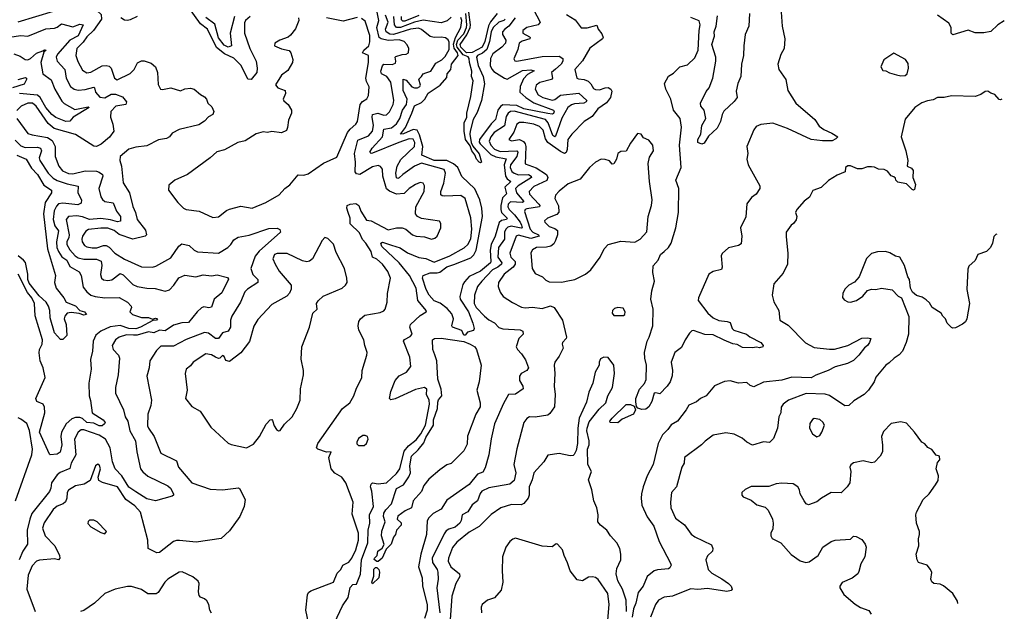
# Model space of a CAD drawing. Extents: x 1552033 to 1694788, y 811965 to 917215.
# Tile 580 of 632: x 1686837 to 1693862, y 878146 to 882372. Entities that reach past the tile are written whole.
import ezdxf

# ---------------------------------------------------------------- set-up
doc = ezdxf.new("R2010")
doc.units = 0

msp = doc.modelspace()

# ---------------------------------------------------------------- linework, layer by layer
at = {"layer": '0CON20XD'}
for points in [[(1686825.5, 882355.5), (1687078.1, 882431.9), (1687115, 882450), (1687165, 882459.4), (1687255, 882461.4), (1687355, 882450), (1687386.9, 882436.9), (1687418.7, 882408.7), (1687420, 882375), (1687363.5, 882295), (1687315, 882248.8), (1687288.8, 882211.2), (1687244.2, 882165), (1687236.8, 882115), (1687251.9, 882071.9)], [(1688481.4, 882395), (1688449.2, 882365), (1688441.4, 882348.6), (1688441.5, 882275), (1688479.5, 882165), (1688524.6, 882075), (1688532.5, 882025), (1688529.5, 881995), (1688487.5, 881945), (1688465, 881947.1), (1688417.9, 882045), (1688365, 882095.7), (1688297.2, 882127.2), (1688241.8, 882171.8), (1688178, 882305), (1688127.7, 882342.3), (1688040.6, 882460.6)], [(1690503.9, 882443.9), (1690549.4, 882355), (1690535.3, 882334.7), (1690455, 882315.9), (1690426.4, 882295), (1690427.1, 882275), (1690475, 882250), (1690480, 882245), (1690477.1, 882235), (1690421.5, 882218.5), (1690401.8, 882205), (1690390.9, 882159.1), (1690363.1, 882093.1), (1690368.6, 882078.6), (1690384.5, 882074.5), (1690565, 882108.5), (1690685, 882110.5), (1690711.4, 882095), (1690713.3, 882075), (1690701.3, 882055), (1690659.2, 882019.2)], [(1687675, 882394.2), (1687625, 882371.4), (1687605, 882365.7), (1687585, 882368.6), (1687559.2, 882385)], [(1688826.2, 882385), (1688828, 882365), (1688805, 882306.7), (1688768.9, 882261.1), (1688752.5, 882247.5), (1688693.3, 882225), (1688658, 882205), (1688654, 882185), (1688705, 882163.1), (1688760.5, 882150.5), (1688772, 882135), (1688787, 882087), (1688783.1, 882065), (1688750.8, 882009.2), (1688706, 881975), (1688663.2, 881906.8), (1688678, 881885), (1688730.8, 881865), (1688734.3, 881845), (1688716.7, 881805), (1688722.3, 881792.3), (1688753.3, 881765), (1688776.4, 881726.4), (1688776.2, 881705), (1688754, 881655), (1688748.3, 881601.7), (1688740, 881580), (1688705, 881563.8), (1688635, 881573.3), (1688605, 881566.7), (1688575, 881570.6), (1688525, 881556.9), (1688445, 881506.5), (1688393.3, 881495), (1688297.9, 881442.1), (1688242.6, 881427.4), (1688195, 881384.2), (1688035, 881265.8), (1687943.3, 881225), (1687901.2, 881188.8), (1687898.8, 881155), (1687965.5, 881065.5), (1688005, 881026), (1688025, 881016.9), (1688116.7, 881005), (1688215, 880958.6)], [(1688369.3, 882395), (1688339.7, 882275), (1688348.9, 882185), (1688324.8, 882175.2), (1688295, 882188.7), (1688255, 882242.6), (1688229, 882339), (1688165, 882386.8)], [(1688215, 880958.6), (1688255, 880964.4), (1688311.6, 881008.4), (1688335, 881019.1), (1688415, 881039.1), (1688495, 881025.8), (1688593.3, 881065), (1688689.1, 881120.9), (1688728.8, 881165), (1688765, 881192.5), (1688825, 881263.3), (1688865, 881262), (1688895, 881271.2), (1689005, 881346.2), (1689099.4, 881390.6), (1689175.9, 881565), (1689195, 881590.4), (1689235, 881624.4), (1689248.2, 881645), (1689266.8, 881765), (1689283.1, 881786.9), (1689312.9, 881807.1), (1689325, 881830), (1689331.3, 881891.3), (1689310.4, 881930.4), (1689306.7, 881955), (1689325.7, 882065.7), (1689325.3, 882115), (1689283.8, 882135), (1689291.8, 882155), (1689327.7, 882185), (1689335.7, 882214.3), (1689335, 882258), (1689301.2, 882361.2), (1689275, 882380)], [(1688898.8, 878051.2), (1688877.8, 878155), (1688891.4, 878265), (1688898.7, 878281.3), (1688915, 878293.1), (1689076.2, 878355), (1689101.1, 878418.9), (1689127.5, 878445), (1689142.5, 878475), (1689185, 878496.2), (1689206, 878525), (1689235, 878585.8), (1689254.5, 878654.5), (1689254.3, 878704.3), (1689210, 878840), (1689215.3, 878925.3), (1689163.8, 879065), (1689135, 879103.8), (1689085, 879133.8), (1689060, 879165), (1689043.3, 879245), (1689060, 879285), (1689025, 879283.3), (1688965, 879303.3), (1688954, 879315), (1688964, 879345), (1689140.8, 879595), (1689191.4, 879635), (1689221.9, 879685), (1689237.4, 879732.6), (1689277.5, 879815), (1689280, 879865), (1689314.2, 879975), (1689315.7, 879995), (1689298.6, 880045), (1689293.3, 880085), (1689257.8, 880155), (1689252.9, 880185), (1689256.2, 880215), (1689268, 880235), (1689299.6, 880260.4), (1689409.7, 880280.3), (1689435, 880293.3), (1689444.4, 880305), (1689459.1, 880355), (1689461.2, 880415), (1689481.9, 880525), (1689464, 880574), (1689426.4, 880625), (1689385, 880661.5), (1689355, 880674.5), (1689345, 880716.7), (1689307.4, 880775), (1689282, 880802), (1689260.4, 880850.4), (1689195, 880912.7), (1689195.4, 880955), (1689180.5, 880995), (1689170.6, 881025), (1689174, 881045), (1689195, 881054.4), (1689235, 881058.9), (1689256.4, 881045), (1689272.1, 881005), (1689310.7, 880940.7), (1689345, 880934.7), (1689465, 880871.1), (1689525, 880885.4), (1689565, 880885.5), (1689592, 880875), (1689640, 880835), (1689665.6, 880824.4), (1689725, 880820.8), (1689775, 880803.8), (1689799.5, 880810.5), (1689816.7, 880825), (1689841.2, 880885), (1689841.2, 880915), (1689831.7, 880931.7), (1689705, 880950.6), (1689675, 880965.8), (1689661.9, 880985), (1689663.5, 881035), (1689723.8, 881145), (1689725.7, 881185), (1689715, 881203.8), (1689695, 881208.1), (1689660, 881195), (1689615.6, 881165), (1689579.9, 881130.1), (1689525, 881126.2), (1689476.7, 881146.7), (1689454.5, 881164.5), (1689428.8, 881255), (1689425.4, 881305), (1689412.4, 881322.4), (1689395, 881330.5), (1689355, 881319.7), (1689265, 881265.8), (1689239.5, 881269.5), (1689230.8, 881285), (1689233.3, 881355), (1689225, 881416.7), (1689249, 881511), (1689325, 881541.2), (1689354.7, 881575), (1689361, 881615), (1689350.7, 881675), (1689355.2, 881694.8), (1689392.9, 881702.9), (1689435, 881690.6), (1689455, 881692.5), (1689475, 881714.5), (1689500.7, 881765), (1689506.8, 881795), (1689486.2, 881925), (1689457.5, 881965), (1689419.6, 881985), (1689412.8, 882005), (1689425, 882041.9), (1689435, 882052.9), (1689495, 882051.9), (1689518.3, 882061.7), (1689521.9, 882075), (1689515.5, 882104.5), (1689520.4, 882109.6), (1689565, 882122.8), (1689595, 882124.6), (1689610, 882135), (1689614.5, 882165), (1689602.7, 882192.7), (1689580.8, 882215), (1689545, 882226.6), (1689465, 882223.4), (1689416.4, 882235), (1689401, 882245), (1689384.3, 882315), (1689400.4, 882365), (1689387.2, 882425)], [(1689245, 882387.3), (1689145, 882360), (1689025, 882384.6)], [(1689082.9, 878065), (1689139.2, 878185), (1689180, 878245), (1689195, 878316.7), (1689215, 878336.7), (1689240, 878340), (1689268.4, 878411.6), (1689276.1, 878513.9), (1689321.5, 878635), (1689324.2, 878725.8), (1689335.2, 878775), (1689333.8, 878835), (1689361.7, 878895), (1689348.9, 879005), (1689340, 879035), (1689345, 879054.5), (1689355.3, 879064.7), (1689395, 879056.1), (1689455, 879064.2), (1689525, 879131.3), (1689548.5, 879165), (1689579.8, 879290.2), (1689612.2, 879327.8), (1689665, 879371), (1689700.1, 879415), (1689732.2, 879475), (1689760.2, 879625), (1689758, 879655), (1689740.7, 879695), (1689742.6, 879732.6), (1689724.1, 879744.1), (1689660.8, 879730.8), (1689515, 879662.7), (1689485.9, 879655.9), (1689475.8, 879665.8), (1689485, 879716.2), (1689516, 879794), (1689545, 879828.1), (1689597.5, 879855), (1689628.1, 879895), (1689621.3, 879961.3), (1689575.8, 880075), (1689582.6, 880087.4), (1689622.2, 880107.8), (1689636.9, 880125), (1689620.8, 880175), (1689625.8, 880195), (1689695, 880260), (1689737.5, 880285), (1689738.8, 880291.2), (1689677.8, 880365), (1689665.2, 880455), (1689617.1, 880545), (1689545, 880635.2), (1689421.4, 880751.4), (1689414.1, 880775), (1689425, 880782.2), (1689490.7, 880760.7), (1689551.8, 880741.8), (1689605, 880706.8), (1689685, 880674), (1689734.1, 880665.9), (1689795, 880641), (1689905, 880684), (1690007.8, 880742.2), (1690035.2, 880765), (1690055, 880806), (1690062.4, 880875), (1690055, 880957.5), (1690015.5, 881095), (1689985, 881116.9), (1689870.6, 881110.6), (1689852.4, 881112.4), (1689841.1, 881121.1), (1689841.4, 881145), (1689862.8, 881205), (1689875.3, 881275), (1689865, 881302.1), (1689705, 881345.7), (1689652.9, 881325), (1689570.7, 881265), (1689545, 881242.5), (1689535, 881238.5), (1689525, 881242.9), (1689521.4, 881275), (1689530, 881325), (1689555.8, 881374.2), (1689653.3, 881465), (1689657.4, 881495), (1689645, 881518.2), (1689615, 881519.5), (1689543.1, 881495), (1689355, 881418.7), (1689345, 881416.9), (1689335.9, 881425.9), (1689350.8, 881455), (1689425.7, 881535), (1689435, 881588.9), (1689490.5, 881599.5), (1689525, 881627.3), (1689548.1, 881665), (1689568.9, 881725), (1689597.3, 881765), (1689601.8, 881805), (1689572.7, 881865), (1689573.2, 881946.8), (1689595, 881940), (1689635, 881892.3), (1689655, 881884.3), (1689675, 881885.3), (1689692.3, 881895), (1689695.8, 881905), (1689683.9, 881946.1), (1689704.5, 881965), (1689714.8, 881985.2), (1689735, 881991.6), (1689769.5, 882005), (1689805, 882060), (1689848.6, 882085), (1689872.3, 882107.7), (1689900.8, 882159.2), (1689902.1, 882212.1), (1689895, 882228.2), (1689875, 882241.8), (1689845, 882247.5), (1689795, 882244.2), (1689765, 882252.5), (1689705, 882301.3), (1689681.8, 882311.8), (1689625, 882304.9), (1689505, 882265.5), (1689478.1, 882268.1), (1689452, 882285), (1689447.2, 882305), (1689465.8, 882355), (1689445.8, 882405)], [(1689915, 882390), (1689887.3, 882362.7), (1689845, 882348), (1689715, 882369.3), (1689655, 882354.5), (1689555, 882314.7), (1689525.1, 882315.1), (1689511.7, 882335), (1689507, 882395)], [(1690372.2, 882385), (1690326.9, 882325), (1690297.4, 882305), (1690280.8, 882285), (1690281.8, 882265), (1690305.4, 882225), (1690302.7, 882205), (1690277.8, 882175), (1690213, 882127), (1690196.9, 882095), (1690194.5, 882045), (1690205, 882018.9), (1690221, 882001), (1690295, 881952.9), (1690315, 881946.8), (1690425, 882008.1), (1690483.2, 882013.2), (1690506.7, 882006.7), (1690461, 881979), (1690431.4, 881948.6), (1690408.3, 881895), (1690404.7, 881855), (1690448.2, 881815), (1690505, 881777.8), (1690645, 881724.3), (1690651.5, 881715), (1690645, 881701.9), (1690635, 881697.9), (1690605, 881702.5), (1690435, 881735.4), (1690385, 881758.3), (1690285, 881763.8), (1690267.3, 881752.7), (1690248.3, 881725), (1690231.1, 881658.9), (1690201.6, 881628.4), (1690117.6, 881515), (1690115.9, 881495.9), (1690122.2, 881485), (1690199.7, 881409.7), (1690235, 881391.1), (1690307, 881377), (1690293.6, 881335), (1690303.3, 881255), (1690314.3, 881234.3), (1690340.9, 881215), (1690297.4, 881175), (1690311.4, 881128.6), (1690280.8, 881099.2), (1690270.1, 881045), (1690269, 881015), (1690275.1, 880995.1), (1690314.6, 880955), (1690310, 880945), (1690275, 880938.4), (1690257.2, 880922.8), (1690230, 880825), (1690200.1, 880765), (1690193.5, 880725), (1690199.6, 880645), (1690195.5, 880635), (1690125, 880576.2), (1690043.3, 880536.7), (1690009.5, 880500.5), (1689999.3, 880480.7), (1689978.2, 880395), (1689979.7, 880375), (1690040.3, 880285), (1690071, 880205), (1690079.5, 880165), (1690075, 880151.8), (1690031.2, 880138.8), (1690015, 880117.4), (1690005, 880118.4), (1689990.7, 880150.7), (1689925.6, 880175), (1689920, 880185), (1689933.1, 880235), (1689919.9, 880269.9), (1689888.1, 880308.1), (1689836, 880346), (1689795, 880364.5), (1689758.3, 880405), (1689737.5, 880445), (1689710.5, 880525), (1689716.7, 880545), (1689765, 880564.5), (1689815, 880562.7), (1689835, 880568.3), (1689883.7, 880606.3), (1689935, 880624.2), (1690055, 880671.2), (1690077.4, 880692.6), (1690094.9, 880725.1), (1690138.2, 880965), (1690135.2, 881025.2), (1690120.9, 881085), (1690084.3, 881164.3), (1689992.6, 881252.6), (1689963.3, 881315), (1689932.5, 881342.4), (1689885, 881364.9), (1689795, 881365.1), (1689706.5, 881405), (1689713.2, 881465), (1689689.5, 881549.5), (1689672.3, 881582.3), (1689645, 881587.7), (1689575, 881557.1), (1689553.6, 881555), (1689588.7, 881601.3), (1689634.1, 881705), (1689655, 881756.2), (1689705, 881779.5), (1689727.8, 881805), (1689752.5, 881847.4), (1689837.1, 881905), (1689885, 881958.8), (1689887.5, 881985), (1689913.5, 882015), (1689916.7, 882055), (1689966.4, 882115), (1689960.2, 882135), (1689937.3, 882167.3), (1689932.8, 882197.2), (1689946.5, 882243.5), (1689984.5, 882315), (1689991.1, 882365), (1689985, 882386.9)], [(1689685, 882401.9), (1689585, 882361.4), (1689571, 882361), (1689560.8, 882370.8), (1689562, 882395)], [(1690738.3, 882408.3), (1690799.4, 882369.4), (1690843.9, 882313.9), (1690885, 882312.4), (1690955, 882333.3), (1690963.6, 882303.6), (1690990.2, 882270.2), (1690999.4, 882245), (1690995.8, 882235), (1690905, 882167.3), (1690853.4, 882076.6), (1690798.6, 882015), (1690812, 881955), (1690825, 881948.1), (1690865, 881945.3), (1690892, 881932), (1690912.8, 881912.8), (1690931.2, 881881.2), (1690945, 881872.4), (1690975, 881870.5), (1691015, 881885.3), (1691035, 881886.2), (1691055.4, 881875.4), (1691060.9, 881860.9), (1691052.5, 881815), (1691023.4, 881776.6), (1690961.5, 881735), (1690920.5, 881679.5), (1690865, 881644.2), (1690776.2, 881553.8), (1690749.1, 881515), (1690744.2, 881445), (1690736, 881424), (1690725, 881416.8), (1690695, 881430.4), (1690605.1, 881495.1), (1690589.6, 881519.6), (1690571.7, 881581.7), (1690545, 881608), (1690505.7, 881625), (1690435, 881637.8), (1690403.1, 881636.9), (1690384.8, 881625.2), (1690362.3, 881567.7), (1690326, 881515), (1690345.6, 881505.6), (1690403.6, 881516.4), (1690432.2, 881502.2), (1690444.1, 881485), (1690447.1, 881465), (1690442.4, 881342.4), (1690523.1, 881313.1), (1690595, 881267.1), (1690606.2, 881245), (1690597.5, 881222.5), (1690505, 881179.5), (1690472.3, 881145), (1690474.7, 881125), (1690542.1, 881055), (1690548.6, 881045), (1690545.4, 881035), (1690455, 881019.8), (1690444.6, 881015), (1690438.1, 881001.9), (1690480, 880875), (1690499, 880855), (1690538.9, 880835), (1690543.1, 880825), (1690485, 880808.9), (1690395, 880831.8), (1690378.9, 880825), (1690334.2, 880705), (1690342.2, 880675), (1690371.2, 880645), (1690371.5, 880625), (1690356.8, 880603.2), (1690293.5, 880555), (1690253.6, 880495), (1690250, 880465), (1690265.7, 880425), (1690287.5, 880395), (1690352.2, 880352.2), (1690418, 880318), (1690443.6, 880313.6), (1690495, 880319.6), (1690565, 880307.9), (1690625, 880328.9), (1690650.8, 880315), (1690709.2, 880225), (1690738.6, 880105), (1690737.1, 880095), (1690710.6, 880065), (1690707.1, 880055), (1690715.8, 880025), (1690685, 879968.8), (1690655.6, 879925), (1690650, 879905), (1690654.6, 879845), (1690650.5, 879755), (1690658.2, 879695), (1690652.2, 879607.8), (1690620.3, 879559.7), (1690605, 879546.9), (1690515, 879533.1), (1690473.8, 879536.2), (1690455, 879524.2), (1690434.5, 879495), (1690383.4, 879306.6), (1690362.7, 879195), (1690376.9, 879135), (1690365, 879081.4), (1690335, 879054.1), (1690185, 879028.6), (1690134.4, 879005), (1690122.1, 878987.9), (1690103.6, 878935), (1690065, 878907.8), (1690035, 878857.5), (1689993.1, 878835), (1689987.5, 878795), (1689978.4, 878775), (1689945, 878748.1), (1689897.8, 878732.3), (1689879.2, 878720.7), (1689865, 878698.9), (1689780, 878525), (1689783.3, 878495), (1689815.3, 878445), (1689820.4, 878425), (1689821.9, 878375), (1689813.8, 878315), (1689835.2, 878135)], [(1690301.6, 882375), (1690290.3, 882365), (1690255, 882353.2), (1690215.7, 882315), (1690201.9, 882285), (1690189.8, 882215), (1690170.6, 882159.4), (1690138.2, 882131.8), (1690102.5, 882115), (1690096.2, 882105), (1690107.8, 882045), (1690142.8, 881965), (1690154.5, 881914.5), (1690131, 881795), (1690101.3, 881708.7), (1690072.3, 881657.7), (1690050.8, 881575), (1690048.7, 881555), (1690059, 881495), (1690069, 881469), (1690115, 881412.9), (1690132.9, 881355), (1690125, 881348.7), (1690115, 881353.3), (1690096.7, 881375), (1690085.2, 881405.2), (1690062.7, 881435), (1690051.5, 881471.5), (1690018.3, 881515), (1690007.6, 881575), (1690009.4, 881635), (1690026.2, 881675), (1690027.1, 881702.9), (1690056.6, 881823.4), (1690073.6, 881935), (1690060.4, 881965), (1690062.6, 882005), (1690045.6, 882065), (1690043.9, 882095), (1690035.9, 882105.9), (1690001.1, 882121.1), (1689957.4, 882175), (1689953.3, 882195), (1689963.8, 882226.2), (1690005, 882271.6), (1690024.6, 882315), (1690028.1, 882335), (1690020.5, 882415)], [(1690242.7, 882415), (1690195, 882356.8), (1690181.3, 882328.7), (1690156.3, 882215), (1690137.3, 882175), (1690065, 882137.2), (1690025, 882135.1), (1689984.2, 882175), (1689978.7, 882195), (1690026.9, 882263.1), (1690051.8, 882315), (1690054.2, 882335), (1690042.1, 882425)], [(1692270, 882425), (1692276.9, 882325), (1692296.4, 882235), (1692290.9, 882165), (1692266.8, 882123.2), (1692245.6, 882055), (1692253.1, 882015), (1692302.7, 881945), (1692318.5, 881865), (1692375, 881775.6), (1692509.1, 881659.1), (1692541.9, 881611.9), (1692575, 881587.9), (1692630.8, 881560.8), (1692673.3, 881535), (1692660.3, 881519.7), (1692632.8, 881507.2), (1692565, 881507.1), (1692485, 881516), (1692316, 881595), (1692211.4, 881631.4), (1692126, 881624), (1692091.3, 881608.7), (1692075.4, 881585), (1692024.5, 881465), (1692031.8, 881415), (1692025.6, 881375), (1692035.6, 881335), (1692118.8, 881185), (1692118, 881165), (1692092.5, 881125), (1692059.3, 881100.7), (1692024.6, 881055.4), (1692016.8, 880963.2), (1691980.6, 880885), (1691989.2, 880825), (1691985, 880771.2), (1691965, 880758.9), (1691895, 880741.4), (1691848.6, 880701.4), (1691842, 880685), (1691848.8, 880605), (1691843.6, 880586.4), (1691785, 880572.5), (1691754.3, 880555), (1691680, 880385), (1691678.6, 880365), (1691747.1, 880275), (1691785, 880242.2), (1691825, 880222.9), (1691885, 880216.9), (1691905, 880209.2), (1691921.4, 880165), (1691932, 880155), (1692023.8, 880125), (1692046.3, 880106.3), (1692125, 880066), (1692140.8, 880045), (1692139.2, 880035), (1692115, 880026.9), (1692095, 880031.9), (1692065, 880026.9), (1691995, 880031.2), (1691955, 880052.9), (1691925, 880056.5), (1691862.3, 880082.3), (1691785, 880122), (1691725, 880124.2), (1691645, 880151.2), (1691631.7, 880148.3), (1691616.2, 880133.8), (1691584, 880085), (1691558.6, 880031.4), (1691512.5, 879995), (1691485.4, 879925), (1691494.1, 879865), (1691492, 879828), (1691477.8, 879785), (1691457.1, 879755), (1691405, 879699.4), (1691375, 879707.5), (1691365, 879703.3), (1691347.3, 879645), (1691325, 879605.8), (1691305, 879590.8), (1691275, 879586.7), (1691248.3, 879598.3), (1691238.8, 879608.8), (1691232.7, 879642.7), (1691234, 879665), (1691258.3, 879731.7), (1691295.6, 879774.4), (1691307.7, 879802.3), (1691310, 879905), (1691297.1, 879955), (1691295.6, 879995), (1691313.6, 880075), (1691329.1, 880105), (1691353.5, 880185), (1691357.6, 880305), (1691340.8, 880375), (1691347.5, 880435), (1691366.1, 880505), (1691354.5, 880565), (1691357, 880613), (1691392.1, 880655), (1691409.2, 880695), (1691435, 880716.4), (1691465.3, 880745), (1691484.6, 880775), (1691519.5, 880885), (1691536.9, 880995), (1691540.9, 881165), (1691518.9, 881225), (1691556.1, 881315), (1691543.6, 881475), (1691559.2, 881605), (1691548.6, 881665), (1691502, 881725), (1691483.8, 881805), (1691446.1, 881876.1), (1691438.8, 881915), (1691465, 881968), (1691501.3, 881988.7), (1691548, 882035), (1691601.7, 882048.3), (1691655, 882098.6), (1691678.9, 882155), (1691685.2, 882294.8), (1691692.9, 882335), (1691684.5, 882364.5), (1691625, 882387.3)], [(1692044.5, 882415), (1692038.9, 882325), (1692014.2, 882265), (1692004.3, 882185.7), (1692001.4, 882115), (1691986, 882055), (1691981.2, 881965), (1691960, 881915), (1691948.3, 881861.7), (1691956.7, 881815), (1691935, 881787.5), (1691861.2, 881718.8), (1691848.8, 881695), (1691837.5, 881645), (1691813.6, 881596.4), (1691750.7, 881539.3), (1691721.4, 881488.6), (1691705, 881482), (1691675, 881493.3), (1691675.5, 881515), (1691697.2, 881552.8), (1691704.8, 881615.2), (1691733.3, 881665), (1691720, 881725), (1691696, 881755), (1691694.6, 881775), (1691735, 881858.8), (1691755.8, 881885), (1691783.3, 881955), (1691804.6, 882075), (1691803.8, 882105), (1691775.5, 882195), (1691795.5, 882255), (1691792.5, 882285), (1691805.9, 882325), (1691815, 882398.8)], [(1693862.1, 882362.6), (1693815, 882333.8), (1693765, 882286.7), (1693715, 882276.7), (1693655, 882276.7), (1693605, 882296.7), (1693495, 882262.5), (1693482.5, 882275), (1693482, 882315), (1693467.2, 882347.2), (1693384.4, 882404.4)], [(1686765, 882246.1), (1686845, 882257.5), (1686895, 882254.7), (1687023.6, 882306.4), (1687085, 882310.7), (1687105, 882317.7), (1687135, 882340.9), (1687215, 882321.5), (1687265, 882340.6), (1687290.8, 882335), (1687255, 882256.9), (1687195.4, 882224.6), (1687106.9, 882125), (1687096.6, 882105), (1687104.5, 882075), (1687160, 882015), (1687168.6, 881955), (1687199.6, 881895), (1687225, 881875.3), (1687255, 881867.8), (1687305, 881873.9), (1687365, 881890.4), (1687371.8, 881885), (1687378.5, 881855), (1687408.8, 881818.8), (1687445, 881814.2), (1687490.8, 881839.2), (1687520.4, 881840.4), (1687571.1, 881821.1), (1687598.4, 881785), (1687594.7, 881765.3), (1687522.5, 881755), (1687486.5, 881715), (1687484.2, 881675), (1687502.5, 881625), (1687508.8, 881575), (1687477.3, 881532.7), (1687417.4, 881482.6), (1687385.6, 881465.6), (1687365, 881467.1), (1687235, 881551), (1687083.6, 881593.6), (1687040.9, 881630.9), (1686955, 881754.7), (1686929.2, 881775), (1686895, 881775.3), (1686847.1, 881755), (1686816.6, 881723.4)], [(1686795, 882126.8), (1686840.2, 882110.2), (1686875, 882087.1), (1686895, 882085.6), (1686915, 882095.5), (1686957.1, 882132.9), (1687001.9, 882148.1), (1687015, 882157.1), (1687025.8, 882155), (1687010, 882140), (1686988.7, 882065), (1687002.5, 881985), (1687061.9, 881941.9), (1687087.6, 881875), (1687138.6, 881788.6), (1687155, 881773.6), (1687231.2, 881731.2), (1687325, 881748.9), (1687332, 881745), (1687218.6, 881675), (1687195, 881647.8), (1687165, 881645.3), (1687095, 881673.8), (1687066.2, 881695), (1687024.2, 881744.2), (1686983.1, 881815), (1686965, 881831.8), (1686835, 881843.7)], [(1693125, 881971.2), (1693155, 881973.8), (1693168, 881985), (1693178.6, 882025), (1693175, 882057.5), (1693156.8, 882086.8), (1693075, 882132.5), (1693002.5, 882085), (1692980, 882035), (1692995, 882007.5), (1693017, 882007), (1693042.3, 881992.3), (1693093, 881977), (1693125, 881971.2)], [(1687251.9, 882071.9), (1687285, 882010), (1687315, 881992.1), (1687345, 881997.1), (1687425, 882041.2), (1687455, 882044.6), (1687475, 882038.8), (1687490, 882025), (1687513.1, 881953.1), (1687533, 881943), (1687625, 881986.7), (1687653.5, 882015), (1687676.8, 882063.2), (1687705, 882078.6), (1687725, 882078.1), (1687775, 882060.8), (1687805, 882033.8), (1687819.2, 881995), (1687825, 881907.5), (1687842.5, 881875), (1687855, 881872), (1687915, 881885.7), (1687985, 881864.4), (1688015, 881878.6), (1688055, 881883.1), (1688081.2, 881875), (1688126.2, 881836.2), (1688155, 881821.2), (1688170, 881805), (1688180, 881775), (1688208.6, 881748.6), (1688222, 881715), (1688216, 881695), (1688185, 881677.5), (1688155, 881646), (1688115, 881621.4), (1687975, 881588.1), (1687925, 881560), (1687905.7, 881534.3), (1687885, 881522), (1687826.8, 881513.2), (1687745, 881470.8), (1687665, 881462.3), (1687615, 881445.9), (1687552.9, 881395), (1687551.1, 881365), (1687562.7, 881325), (1687574.2, 881205.8), (1687620, 881135), (1687643.2, 881036.8), (1687662.5, 880995), (1687674.8, 880944.8), (1687735, 880869.2), (1687741.9, 880835), (1687733.4, 880826.6), (1687645, 880803.5), (1687547.4, 880837.4), (1687510.8, 880865), (1687465, 880881.7), (1687415, 880882.9), (1687327.5, 880872.5), (1687309.2, 880860.8), (1687285.5, 880825), (1687280, 880805), (1687283.6, 880785), (1687299.9, 880759.9), (1687315, 880750), (1687355, 880741.6), (1687386.7, 880743.2), (1687435, 880760), (1687455, 880760), (1687475, 880747.7), (1687515, 880704.7), (1687585, 880661.8), (1687705, 880606.4), (1687785, 880603.8), (1687808.9, 880611.1), (1687915, 880671.5), (1687972.1, 880755), (1687995, 880771.1), (1688045, 880758.9), (1688081.4, 880725), (1688105, 880714.6), (1688255, 880703.1), (1688322.9, 880745), (1688344.4, 880765), (1688365, 880798.9), (1688395, 880818.9), (1688475, 880831.5), (1688615, 880881.1), (1688675, 880882.5), (1688694.1, 880874.1), (1688696.8, 880853.2), (1688545, 880718.2), (1688517.6, 880682.4), (1688485.8, 880595), (1688501.4, 880551.4), (1688536.7, 880515), (1688536.7, 880495), (1688462.1, 880447.9), (1688443, 880427), (1688412.9, 880355), (1688350.3, 880255), (1688342.1, 880225), (1688341.2, 880175), (1688325, 880148.2), (1688284.1, 880135.9), (1688255, 880093.5), (1688235, 880095.2), (1688185, 880132), (1688155, 880137.1), (1688025, 880087.2), (1687935, 880040.9), (1687845, 880039.1), (1687812.2, 880007.8), (1687766.4, 879935), (1687761.1, 879885), (1687744.4, 879825), (1687776.9, 879655), (1687772.9, 879615), (1687750.5, 879555), (1687749.8, 879469.8), (1687755, 879454.2), (1687797.5, 879395), (1687844.6, 879274.6), (1687955, 879220), (1687971.1, 879175), (1688065, 879063.8), (1688195, 879018.8), (1688285, 879014.5), (1688397.3, 879027.3), (1688405, 879022.5), (1688445.7, 878945), (1688439.5, 878895), (1688407.6, 878822.4), (1688335, 878721.2), (1688275, 878666.2), (1688095, 878639.2), (1687978.3, 878651.7), (1687955, 878651.9), (1687935, 878644.4), (1687835, 878565.7), (1687815, 878564.3), (1687754.1, 878594.1), (1687751.4, 878655), (1687699.3, 878855), (1687659.5, 878899.5), (1687594, 878944), (1687535, 879035.8), (1687427.1, 879067.1), (1687401.2, 879081.2), (1687397.8, 879105), (1687412.5, 879165), (1687407.5, 879187.5), (1687395, 879196.7), (1687377.8, 879185), (1687339.1, 879080.9), (1687296.2, 879055), (1687235, 879043.3), (1687185, 879010.4), (1687176.6, 878995), (1687173.3, 878955), (1687162.9, 878927.1), (1687147.1, 878912.9), (1687103.7, 878896.3), (1687075, 878872.9), (1687011.9, 878778.1), (1687000.2, 878739.8), (1687019.6, 878685), (1687087.7, 878615), (1687120.6, 878545), (1687124, 878526), (1687115, 878514.2), (1687085, 878521.5), (1686978.8, 878511.2), (1686956.1, 878503.9), (1686925, 878471.5), (1686896.8, 878405), (1686888.9, 878305), (1686947.5, 878145)], [(1690659.2, 882019.2), (1690631.8, 881995), (1690637.7, 881955), (1690631.1, 881945), (1690547.5, 881922.5), (1690522, 881905), (1690515.9, 881875), (1690536.6, 881835), (1690568.5, 881815), (1690635, 881797.5), (1690655, 881802), (1690695, 881832.1), (1690826.8, 881846.8), (1690882.7, 881795), (1690879.6, 881785), (1690862.5, 881775), (1690795, 881771.5), (1690774.6, 881764.6), (1690748.6, 881745), (1690705, 881669.1), (1690659.9, 881540.1), (1690655, 881535.4), (1690640, 881545), (1690607.6, 881635), (1690587.6, 881657.6), (1690365, 881719.1), (1690338.9, 881715), (1690321.6, 881705), (1690308.7, 881681.3), (1690295.5, 881614.5), (1690223.4, 881566.6), (1690199.3, 881535), (1690186.9, 881505), (1690197.9, 881475), (1690225, 881446.5), (1690265, 881429), (1690384.3, 881434.3), (1690391.5, 881425), (1690385.1, 881394.9), (1690340, 881335), (1690337.2, 881315), (1690348.1, 881288.1), (1690365, 881274.5), (1690395, 881264.6), (1690468.1, 881265), (1690486.7, 881255), (1690488, 881245), (1690393.2, 881185), (1690374, 881165), (1690381, 881135), (1690435, 881073.3), (1690424, 881066), (1690339.6, 881070.4), (1690321.7, 881055), (1690320.5, 881035), (1690329, 881015), (1690368.1, 880978.1), (1690407.2, 880925), (1690418.5, 880905), (1690421.2, 880885), (1690415, 880881.6), (1690344.2, 880895.8), (1690320, 880890), (1690304.4, 880875.6), (1690297.1, 880852.9), (1690295.9, 880804.1), (1690252.5, 880745), (1690247.8, 880675), (1690277.8, 880635), (1690275.2, 880625), (1690249.5, 880605), (1690210.9, 880585), (1690133.6, 880505), (1690104.5, 880465), (1690081.8, 880405), (1690079.2, 880345), (1690095, 880316.2), (1690153.3, 880255), (1690185, 880228.5), (1690225, 880206.9), (1690255, 880173.6), (1690285, 880163.4), (1690407.5, 880157.5), (1690426.8, 880146.8), (1690428.8, 880125), (1690399.2, 880095), (1690380, 880035), (1690388.8, 880015), (1690418, 879985), (1690445, 879941.2), (1690466.9, 879885), (1690455, 879866), (1690413.8, 879845), (1690402, 879825), (1690402, 879795), (1690428, 879755), (1690430, 879735), (1690375, 879696.5), (1690325.7, 879694.3), (1690288.8, 879631.2), (1690225.6, 879485), (1690201.2, 879378.8), (1690183.8, 879265), (1690158.5, 879171.5), (1690140.3, 879139.7), (1690103.6, 879125), (1690045, 879052.4), (1689885, 878939.3), (1689845, 878876.2), (1689787.5, 878845), (1689756.7, 878813.3), (1689745, 878792), (1689740, 878695), (1689698.4, 878555), (1689682.1, 878465), (1689709.7, 878385), (1689710.6, 878325), (1689743.3, 878195), (1689744.8, 878155.2), (1689725, 878095.5)], [(1686825, 881945.2), (1686877.5, 881957.5), (1686885.7, 881955), (1686885.5, 881945.5), (1686868.7, 881911.3), (1686785, 881884.4)], [(1693843.3, 881804.2), (1693835, 881800), (1693825, 881802.5), (1693795, 881836.2), (1693766.1, 881846.1), (1693745, 881861.2), (1693725, 881858.8), (1693693.6, 881836.4), (1693655, 881823.8), (1693485, 881828.6), (1693434.2, 881815.8), (1693385, 881815.8), (1693355, 881798.8), (1693315, 881792.5), (1693272.7, 881777.3), (1693223.3, 881745), (1693155, 881660), (1693126, 881535), (1693160, 881435), (1693173.1, 881365), (1693170, 881325), (1693200.7, 881310.7), (1693211.9, 881295), (1693210.6, 881245), (1693228.6, 881195), (1693221.7, 881158.3), (1693215, 881154), (1693205, 881158.8), (1693165, 881200), (1693101.7, 881211.7), (1693087.5, 881225), (1693085, 881240), (1693075, 881250), (1693055, 881257.5), (1693029.2, 881289.2), (1693005, 881302), (1692965, 881304), (1692935, 881318.8), (1692915, 881321.2), (1692885, 881320), (1692845, 881306.2), (1692815, 881306.2), (1692765, 881327.5), (1692745, 881328.8), (1692730, 881315), (1692725.8, 881284.2), (1692669.7, 881260.3), (1692607.4, 881222.6), (1692555, 881172.9), (1692495, 881151.2), (1692471.4, 881105), (1692434.3, 881075), (1692380.8, 881015), (1692372, 880995), (1692381.2, 880965), (1692377.7, 880942.3), (1692357.5, 880915), (1692342.5, 880905), (1692306.4, 880853.6), (1692305, 880820), (1692318.1, 880705), (1692314.4, 880625), (1692285, 880561.2), (1692218, 880485), (1692205.8, 880405), (1692217, 880357), (1692253.1, 880295), (1692260.4, 880225), (1692319.6, 880189.6), (1692443.1, 880063.1), (1692505, 880031.1), (1692615, 880017.5), (1692650.4, 880019.6), (1692744.6, 880045.4), (1692845, 880096.2), (1692885, 880100), (1692910, 880095), (1692901.2, 880065), (1692886.2, 880045), (1692865, 880028.8), (1692824, 879975), (1692785, 879938), (1692744.4, 879915.6), (1692655, 879891.5), (1692605, 879866.9), (1692516.2, 879833.8), (1692485, 879813.8), (1692345, 879818.2), (1692275, 879797.9), (1692145, 879782.7), (1692075, 879750), (1692049.5, 879759.5), (1692025, 879781.2), (1691965, 879776), (1691905, 879792.9), (1691865, 879787.1), (1691795, 879756.2), (1691735, 879685.8), (1691693.8, 879665), (1691666.7, 879643.3), (1691611.5, 879618.5), (1691593.3, 879585), (1691530.6, 879505), (1691485, 879478.6), (1691461.8, 879445), (1691422.8, 879407.2), (1691392.7, 879345), (1691356.2, 879193.8), (1691315, 879113.3), (1691285.6, 879035), (1691274.3, 878985), (1691270.6, 878955), (1691275.7, 878904.3), (1691315, 878820), (1691361.4, 878755), (1691400.6, 878645), (1691481.3, 878491.3), (1691484.2, 878475), (1691475, 878456.2), (1691465, 878450), (1691387.2, 878442.8), (1691363.8, 878435), (1691314, 878395), (1691284.4, 878325), (1691248.9, 878281.1), (1691233.5, 878205), (1691216.1, 878163.9), (1691206.9, 878105)], [(1686816.9, 881665), (1686895, 881558.9), (1686925, 881548.2), (1687035, 881530), (1687069.5, 881509.5), (1687089, 881465), (1687090.3, 881395), (1687116.1, 881326.1), (1687142.7, 881292.7), (1687185, 881273.9), (1687215, 881269.6), (1687305, 881292), (1687385, 881289.1), (1687405, 881283.6), (1687426.7, 881266.7), (1687430.8, 881255), (1687400.9, 881165), (1687415.8, 881105.8), (1687426.9, 881086.9), (1687445, 881073.2), (1687505, 881063.1), (1687528.2, 881005), (1687556.2, 880966.2), (1687556.9, 880933.1), (1687535, 880928.7), (1687485, 880943.2), (1687415, 880952.5), (1687335, 880945.6), (1687285, 880963.5), (1687245, 880970), (1687185, 880965.3), (1687168.8, 880945), (1687190, 880835), (1687188, 880815), (1687173.4, 880785), (1687174.1, 880765), (1687195, 880728.4), (1687233.1, 880685), (1687255, 880670.9), (1687295, 880661.2), (1687385, 880661), (1687417.6, 880647.6), (1687424, 880615), (1687412.9, 880552.9), (1687421.1, 880525), (1687434.2, 880514.2), (1687465, 880508.5), (1687495, 880512.7), (1687555, 880559.1), (1687575, 880548.8), (1687616.9, 880506.9), (1687645, 880480.4), (1687675, 880465.4), (1687745, 880453.6), (1687802.4, 880452.4), (1687875, 880432.5), (1687905, 880442.7), (1687936.9, 880475), (1687973, 880527), (1688015, 880548.1), (1688094.6, 880534.6), (1688145, 880550), (1688205, 880541.1), (1688245, 880549.2), (1688319.7, 880529.7), (1688327.3, 880517.3), (1688278.4, 880421.6), (1688225.5, 880375), (1688205, 880318), (1688185.7, 880314.3), (1688150.3, 880319.7), (1688135, 880313.3), (1688103.6, 880285), (1688041.2, 880208.8), (1687995, 880206.6), (1687935, 880188.8), (1687875, 880148.4), (1687835, 880153.4), (1687795, 880134.7), (1687755, 880141.6), (1687675, 880119.3), (1687649.3, 880119.3), (1687599.2, 880120.8), (1687546.5, 880103.5), (1687520.9, 880085), (1687497.8, 880045), (1687503.3, 880015), (1687541.4, 879975), (1687548.6, 879955), (1687539.4, 879835), (1687520.6, 879745), (1687520, 879705), (1687577.8, 879585), (1687590.5, 879535), (1687608.8, 879505), (1687623.4, 879435), (1687664.1, 879365), (1687672.8, 879285), (1687699.6, 879165), (1687715, 879143.1), (1687751.3, 879111.3), (1687895, 879042.7), (1687912.7, 879025), (1687934.3, 878985), (1687933.8, 878975), (1687925, 878969.2), (1687805, 878936.2), (1687745, 878950.4), (1687665, 878998.8), (1687615, 879032.7), (1687564.6, 879114.6), (1687519.1, 879165), (1687498.4, 879215), (1687482.6, 879315), (1687449.2, 879375), (1687403.5, 879403.5), (1687295, 879442.5), (1687275, 879442.5), (1687255.3, 879424.7), (1687228.7, 879375), (1687238.2, 879265), (1687203.8, 879205), (1687194.7, 879165.3), (1687125, 879138.2), (1687105, 879122.1), (1687064.3, 879065), (1687058.8, 879025), (1687048.5, 879001.5), (1686924.3, 878845), (1686909.1, 878805), (1686891.4, 878725), (1686892.2, 878625), (1686858.7, 878575), (1686834.4, 878515)], [(1690705, 880497.8), (1690735, 880504.4), (1690796.7, 880515), (1690875, 880554), (1690911.2, 880585), (1690978.8, 880675), (1691006, 880735), (1691035, 880766.2), (1691125, 880790), (1691225, 880782.5), (1691264, 880805), (1691312.4, 880857.6), (1691320, 880965), (1691344.4, 881045), (1691350, 881085), (1691330.9, 881215), (1691321.1, 881345), (1691331.3, 881388.7), (1691359.2, 881435), (1691354, 881475), (1691325, 881510), (1691288.3, 881528.3), (1691270, 881555), (1691245, 881558.8), (1691195, 881488.8), (1691165, 881433.3), (1691125, 881430), (1691104, 881415), (1691096.2, 881375), (1691075, 881342.5), (1691065, 881340), (1691045, 881362.5), (1691013.3, 881373.3), (1690985, 881376.2), (1690945, 881353.8), (1690903.3, 881315), (1690836.8, 881233.2), (1690751.2, 881198.8), (1690685, 881146), (1690660.9, 881119.1), (1690655.7, 881095), (1690681.9, 881041.9), (1690683.1, 880996.9), (1690668.7, 880981.3), (1690602, 880955), (1690582, 880935), (1690584, 880925), (1690615.8, 880895), (1690655, 880880.4), (1690673.8, 880865), (1690674.7, 880835), (1690660.7, 880795), (1690648.4, 880771.6), (1690626.8, 880753.2), (1690595, 880746), (1690525, 880745.3), (1690495, 880728.6), (1690482.8, 880707.2), (1690493.1, 880595), (1690515, 880560), (1690566.7, 880535), (1690590.9, 880510.9), (1690615, 880500), (1690705, 880497.8)], [(1686805, 881510.4), (1686845, 881470.2), (1686875, 881458.3), (1686965, 881462.3), (1686984.8, 881454.8), (1686991.4, 881435), (1686976.6, 881385), (1686980.8, 881365), (1687041.3, 881275), (1687075, 881240), (1687103.5, 881223.5), (1687175, 881198.8), (1687253.4, 881183.4), (1687252.5, 881135), (1687278.5, 881085), (1687275, 881060.8), (1687250.8, 881049.2), (1687145, 881061.4), (1687115, 881055.9), (1687099.5, 881040.5), (1687082.8, 881007.2), (1687076.9, 880945), (1687088.2, 880898.2), (1687113.9, 880863.9), (1687099.1, 880785), (1687102.6, 880745), (1687113.3, 880715), (1687138, 880678), (1687174.2, 880655), (1687195, 880607.8), (1687261.1, 880571.1), (1687275.3, 880545.3), (1687290.9, 880460.9), (1687317, 880427), (1687345, 880404.6), (1687375, 880393.9), (1687445, 880386.1), (1687547.6, 880387.6), (1687605.2, 880355.2), (1687631.2, 880325), (1687633.8, 880315), (1687622.7, 880285), (1687640.8, 880265), (1687705, 880243.6), (1687755, 880244.2), (1687785, 880232.5), (1687805, 880240.8), (1687820, 880235), (1687812.5, 880225), (1687787, 880223), (1687699.5, 880175), (1687665, 880164.1), (1687615, 880165.3), (1687553.4, 880186.6), (1687482.2, 880177.8), (1687415, 880146.6), (1687381.2, 880118.8), (1687360.9, 880075), (1687357.6, 880005), (1687341.8, 879945), (1687345.9, 879875), (1687330, 879775), (1687332.1, 879685), (1687341.5, 879651.5), (1687354.7, 879564.7), (1687433.3, 879515), (1687447.5, 879495), (1687442.5, 879485), (1687425, 879472), (1687405, 879471.3), (1687365, 879488.9), (1687316, 879495), (1687285, 879523.4), (1687265, 879531.4), (1687235, 879531), (1687208, 879522), (1687168.7, 879485), (1687136.2, 879425), (1687131.5, 879395), (1687138.1, 879335), (1687125.9, 879284.1), (1687105, 879269.4), (1687055, 879264.2), (1687049.1, 879269.1), (1686978, 879425), (1687016.4, 879563.6), (1687014.4, 879604.4), (1687005.2, 879625.2), (1686959.4, 879645), (1686952.5, 879665), (1687018.1, 879815), (1687004.3, 879885), (1686982.9, 879935), (1686975, 879991.2), (1686977.2, 880015), (1686996.7, 880055), (1687000.3, 880085), (1686946.4, 880256.4), (1686943, 880345), (1686923.5, 880385), (1686892.5, 880422.5), (1686826.1, 880555)], [(1686815.8, 881405), (1686882.4, 881375), (1686920.1, 881310.1), (1686963.5, 881265), (1687008.7, 881188.7), (1687063.6, 881153.6), (1687064.6, 881135), (1687017.6, 881065), (1687007.8, 880985), (1687035.7, 880735), (1687091.3, 880545), (1687085.7, 880495.7), (1687097.1, 880455), (1687152.9, 880385), (1687168.8, 880355), (1687235, 880328.1), (1687265.5, 880295.5), (1687300, 880285), (1687312.9, 880267.1), (1687295, 880260.6), (1687262.3, 880272.3), (1687205, 880280), (1687176.2, 880275), (1687160, 880255), (1687154.2, 880235), (1687169.2, 880195), (1687173.3, 880115), (1687145, 880086.7), (1687128.3, 880088.3), (1687086.2, 880135), (1687055, 880242.5), (1687052.5, 880295), (1687042.7, 880325), (1687024.7, 880355), (1686975, 880400.2), (1686905, 880490.2), (1686894.9, 880515), (1686894.1, 880555), (1686877.9, 880637.9), (1686865.1, 880655.1), (1686825, 880684.8)], [(1688455, 879313.8), (1688505, 879340), (1688548.6, 879395), (1688595, 879482.5), (1688625, 879513.8), (1688635, 879516.2), (1688639.7, 879509.7), (1688652.1, 879472.1), (1688668.8, 879445), (1688684.4, 879434.4), (1688695, 879438), (1688727.3, 879482.7), (1688782, 879535), (1688814.2, 879595), (1688839.2, 879655), (1688841.2, 879735), (1688862, 879835), (1688862, 879865), (1688846.1, 879946.1), (1688851.2, 880035), (1688904, 880175), (1688929.2, 880275), (1688959.2, 880305), (1688954.2, 880345.8), (1688965.8, 880364.2), (1689002.7, 880397.3), (1689137.5, 880455), (1689162.5, 880475), (1689173.3, 880495), (1689172, 880525), (1689154.2, 880595), (1689095, 880710), (1689075, 880768.8), (1689035, 880810), (1689015, 880816.7), (1688994, 880795), (1688926.7, 880663.3), (1688904.2, 880645.8), (1688885, 880642), (1688855, 880650), (1688745, 880701.5), (1688675, 880700.8), (1688655.7, 880694.3), (1688643.1, 880663.1), (1688659.4, 880625), (1688688.5, 880575), (1688773.6, 880475), (1688773.7, 880446.3), (1688761.1, 880418.9), (1688742.3, 880397.7), (1688635, 880338), (1688535, 880230.8), (1688507.2, 880182.8), (1688477.7, 880072.3), (1688415, 879992.9), (1688335, 879930.6), (1688307.3, 879937.3), (1688295, 879966.2), (1688285, 879973.8), (1688265, 879954.4), (1688255, 879952.2), (1688235, 879961.1), (1688205, 879977.5), (1688165, 879984.3), (1688075, 879925.7), (1688055, 879900), (1688024.2, 879875), (1688018.1, 879845), (1688031.2, 879725), (1688019.2, 879665), (1688065, 879608.8), (1688125, 879576.2), (1688200.9, 879460.9), (1688325, 879346.7), (1688345, 879336.7), (1688455, 879313.8)], [(1693807.7, 880838.8), (1693801.7, 880838.3), (1693787, 880823), (1693778.8, 880775), (1693764, 880745), (1693735, 880716.2), (1693672.5, 880695), (1693655, 880652.5), (1693609.5, 880610.5), (1693601.2, 880588.8), (1693594, 880445), (1693613.3, 880345), (1693594, 880235), (1693585, 880213.3), (1693564.1, 880195.9), (1693515, 880171.2), (1693495, 880168.8), (1693485, 880173.8), (1693453.9, 880203.9), (1693442.5, 880235), (1693422.5, 880255), (1693412.5, 880275), (1693347.5, 880315), (1693328.8, 880348.8), (1693305, 880371.2), (1693275, 880390), (1693235, 880402.5), (1693206.4, 880426.4), (1693193.3, 880455), (1693186.7, 880515), (1693173.3, 880535), (1693150, 880615), (1693117.5, 880675), (1693085, 880683.3), (1693045, 880706.7), (1693015, 880716.2), (1692957, 880713), (1692915, 880702.5), (1692880, 880665), (1692826.1, 880533.9), (1692793, 880497), (1692752.5, 880475), (1692725, 880447.5), (1692710, 880415), (1692708.3, 880388.3), (1692720.7, 880370.7), (1692745, 880356.7), (1692765, 880353.8), (1692807.5, 880365), (1692853.9, 880396.1), (1692885, 880436.7), (1692914.1, 880445.9), (1692945, 880444), (1692985, 880453.8), (1693061.7, 880441.7), (1693105, 880397.5), (1693127.5, 880385), (1693180.9, 880250.9), (1693179.4, 880125), (1693162.8, 880067.2), (1693135.6, 880004.4), (1693112.1, 879977.9), (1693076.2, 879955), (1693039.8, 879920.2), (1693016, 879904), (1692945, 879819.2), (1692933.1, 879785), (1692894, 879725), (1692861.2, 879695), (1692789.4, 879650.6), (1692752.5, 879615), (1692725, 879614.3), (1692615, 879687.5), (1692585, 879696.2), (1692448.3, 879701.7), (1692321.2, 879655), (1692285, 879626), (1692270.8, 879605), (1692266.9, 879565), (1692254.2, 879535), (1692244.3, 879455), (1692215, 879380), (1692187.7, 879352.3), (1692145, 879355.8), (1692065, 879334), (1692025, 879353.3), (1691992.3, 879382.3), (1691935, 879412), (1691875, 879420), (1691785.6, 879404.4), (1691727.7, 879362.3), (1691701.2, 879335), (1691580.6, 879245), (1691577.1, 879205), (1691561.5, 879175), (1691523.1, 879035), (1691488.5, 878995), (1691480.8, 878925), (1691483.6, 878885), (1691515, 878810.9), (1691579.4, 878765), (1691628.3, 878698.3), (1691655, 878678.9), (1691771.9, 878621.9), (1691782.9, 878595), (1691779.4, 878575), (1691745, 878542.5), (1691731.5, 878515), (1691748.2, 878445), (1691775, 878418.2), (1691847.6, 878377.6), (1691893.8, 878343.8), (1691914, 878325), (1691920, 878305), (1691912.5, 878295), (1691882.4, 878287.6), (1691745, 878308.9), (1691675, 878301.1), (1691625, 878307.1), (1691595, 878294.3), (1691495, 878254.5), (1691435, 878248.2), (1691394.4, 878225), (1691374.6, 878195), (1691337.1, 878105)], [(1691145, 880258), (1691153.8, 880265), (1691158, 880285), (1691141.7, 880311.7), (1691105, 880315.8), (1691081.4, 880308.6), (1691066.7, 880295), (1691063.3, 880275), (1691075, 880260), (1691145, 880258)], [(1689395, 878502.5), (1689385, 878502.5), (1689366.1, 878516.1), (1689367.5, 878525), (1689387.8, 878545), (1689393.3, 878576.7), (1689422.8, 878597.2), (1689436.9, 878623.1), (1689418.5, 878685), (1689421.9, 878718.1), (1689443.8, 878785), (1689432.9, 878822.9), (1689435, 878847.5), (1689448.3, 878871.7), (1689490, 878915), (1689525, 879024), (1689575, 879048.5), (1689613.6, 879106.4), (1689624.3, 879135.7), (1689620.5, 879185), (1689632.3, 879255), (1689680.3, 879299.7), (1689719.6, 879350.4), (1689735, 879387.9), (1689790, 879475), (1689788.7, 879515), (1689818.9, 879595), (1689819.2, 879640.8), (1689825, 879657.1), (1689848.4, 879685), (1689843.6, 879733.6), (1689821.2, 879805), (1689812.1, 879935), (1689798.2, 879978.2), (1689785.5, 880015), (1689781.4, 880085), (1689796.7, 880095), (1689845, 880097), (1690005, 880072.1), (1690052.1, 880055), (1690084.5, 880035), (1690096.7, 880015), (1690130, 879905), (1690114.3, 879785), (1690098.5, 879725), (1690122.7, 879635), (1690123.3, 879606.7), (1690090.5, 879555), (1690033.2, 879396.8), (1690028.8, 879341.2), (1690005, 879292.5), (1689915, 879202.5), (1689885, 879192.5), (1689835, 879157.5), (1689755, 879090), (1689720, 879045), (1689705, 879002.5), (1689643.9, 878936.1), (1689633.3, 878885), (1689587.5, 878865), (1689533.9, 878825), (1689530.4, 878805), (1689558.8, 878778.8), (1689559.5, 878760.5), (1689524.3, 878725.7), (1689518, 878695), (1689504.2, 878675), (1689488, 878625), (1689450.9, 878589.1), (1689422.5, 878525), (1689395, 878502.5)], [(1691166, 878145), (1691164.1, 878225), (1691136.8, 878305), (1691104.3, 878365), (1691093.2, 878415), (1691098.2, 878451.8), (1691125.2, 878515), (1691125.8, 878555), (1691118.4, 878595), (1691097.5, 878635), (1691052.3, 878685), (1691025.3, 878725.3), (1690980.9, 878760.9), (1690962.5, 878785), (1690964.4, 878835), (1690954.5, 878885), (1690933.6, 878935), (1690918.1, 879015), (1690896.5, 879085), (1690916, 879145), (1690890.5, 879195), (1690889, 879305), (1690900, 879335), (1690900.2, 879365), (1690884.1, 879435), (1690884.7, 879455.3), (1690900.6, 879499.4), (1690970.3, 879589.8), (1691019.4, 879635), (1691033.8, 879685), (1691065.8, 879745), (1691081.2, 879845), (1691076.7, 879905), (1691035, 879960), (1691005, 879962.5), (1690980.5, 879949.5), (1690971.2, 879925), (1690971.2, 879905), (1690942, 879855), (1690926.2, 879775), (1690898.3, 879711.7), (1690880.3, 879639.7), (1690828.6, 879525), (1690818.9, 879455), (1690817.3, 879345), (1690806.3, 879293.7), (1690793.4, 879266.6), (1690785, 879259.2), (1690765, 879257.1), (1690685, 879273.5), (1690605, 879261.2), (1690577.5, 879215), (1690505.6, 879135), (1690494.6, 879085), (1690472.7, 879035), (1690472.2, 878975), (1690464.3, 878955), (1690433.6, 878916.4), (1690415, 878905.7), (1690345, 878908.5), (1690270, 878885), (1690201.7, 878838.3), (1690115, 878753.1), (1690045, 878712.7), (1689955, 878639.2), (1689925, 878601.9), (1689895.3, 878525), (1689893.9, 878505), (1689914.1, 878465), (1689974.4, 878415), (1689978.1, 878395), (1689948.2, 878345), (1689920, 878255), (1689909.2, 878085)], [(1691105, 879493.1), (1691050, 879495), (1691048, 879505), (1691063.1, 879525), (1691165, 879623.8), (1691195, 879624.2), (1691220.3, 879610.3), (1691230.8, 879585), (1691215.9, 879554.1), (1691135, 879517.5), (1691105, 879493.1)], [(1686807.1, 878935), (1686923.7, 879265), (1686928.1, 879305), (1686908.1, 879438.1), (1686888.7, 879488.7), (1686845, 879518), (1686825, 879527.3)], [(1693529.8, 878202.6), (1693528.3, 878218.3), (1693495, 878273.3), (1693428.8, 878328.8), (1693405, 878340), (1693360, 878345), (1693346.1, 878356.1), (1693338.8, 878375), (1693343.9, 878423.9), (1693336, 878445), (1693311.2, 878475), (1693250, 878495), (1693240.6, 878515), (1693234.4, 878555), (1693251.2, 878615), (1693250, 878665), (1693256.2, 878695), (1693256.1, 878716.1), (1693236.2, 878775), (1693231.2, 878835), (1693235.9, 878854.1), (1693284, 878945), (1693326, 878985), (1693371.4, 879048.6), (1693389.5, 879080.5), (1693392, 879115), (1693376.7, 879165), (1693385, 879210), (1693401.7, 879228.3), (1693400, 879255), (1693375, 879262.5), (1693345, 879302.5), (1693316.4, 879316.4), (1693295, 879342.5), (1693273.6, 879353.6), (1693222.5, 879425), (1693165, 879490), (1693125, 879500), (1693055, 879487.5), (1692999.5, 879430.5), (1692986.2, 879395), (1692993.9, 879333.9), (1692992, 879285), (1692976.2, 879255), (1692935, 879211.2), (1692915, 879206.2), (1692855, 879221.2), (1692785, 879206.7), (1692767, 879193), (1692760, 879175), (1692766, 879145), (1692760, 879065), (1692741.2, 879035), (1692697.3, 878992.7), (1692625.9, 878994.1), (1692556.7, 878955), (1692525, 878928.8), (1692465, 878907.5), (1692447.5, 878915), (1692433.3, 878935), (1692406.2, 878985), (1692400.8, 879015), (1692390, 879035), (1692355, 879055.8), (1692275, 879062), (1692235, 879056), (1692181.7, 879038.3), (1692055, 879038.8), (1692013, 879017), (1691990, 878995), (1691990, 878975), (1692000, 878965), (1692055, 878941.2), (1692096.1, 878906.1), (1692155, 878891.2), (1692177.7, 878867.7), (1692208, 878805), (1692214, 878775), (1692210, 878735), (1692196.7, 878705), (1692196.7, 878685), (1692207, 878667), (1692267.5, 878635), (1692342.3, 878552.3), (1692406.4, 878506.4), (1692445, 878493.8), (1692470.7, 878499.3), (1692533.9, 878546.1), (1692566.7, 878605), (1692627.5, 878645), (1692655, 878654.2), (1692765, 878662.5), (1692785, 878682.5), (1692805, 878680), (1692845, 878660), (1692870, 878625), (1692876.2, 878605), (1692866.7, 878535), (1692838.8, 878485), (1692825, 878430), (1692816.4, 878413.6), (1692776.1, 878383.9), (1692705, 878352.5), (1692687.5, 878325), (1692687.5, 878315), (1692716.1, 878266.1), (1692797, 878197), (1692835, 878173.3), (1692895, 878152.5), (1692912.5, 878125)], [(1692525, 879392.5), (1692545, 879402.5), (1692561.2, 879425), (1692578.1, 879475), (1692567.4, 879497.4), (1692546.6, 879516.6), (1692506, 879524), (1692493.2, 879516.8), (1692475, 879486.7), (1692472.9, 879455), (1692493.3, 879415), (1692525, 879392.5)], [(1689295, 879330), (1689312.5, 879345), (1689322.5, 879375), (1689317.5, 879395), (1689303, 879403), (1689285, 879401.2), (1689255, 879381.2), (1689242, 879355), (1689242, 879342), (1689255, 879330), (1689295, 879330)], [(1687445, 878700), (1687457, 878717), (1687390, 878785), (1687365, 878796.7), (1687335, 878796.2), (1687325, 878787.5), (1687323, 878773), (1687345, 878750), (1687415, 878710), (1687445, 878700)], [(1691031.2, 878055), (1691042.5, 878195), (1691033.6, 878273.6), (1690965, 878372.5), (1690945, 878386.7), (1690925, 878393.3), (1690895, 878390), (1690853, 878363), (1690815, 878370), (1690764.3, 878434.3), (1690746.4, 878493.6), (1690721.4, 878545), (1690710, 878585), (1690675, 878626.2), (1690665, 878628), (1690635, 878608), (1690565, 878612.2), (1690375, 878669.2), (1690355, 878662.5), (1690334.6, 878645.4), (1690305.8, 878605), (1690282.2, 878535), (1690279.1, 878435), (1690284.3, 878355), (1690271.7, 878298.3), (1690225, 878242), (1690174.3, 878225.7), (1690136.7, 878195), (1690128.8, 878175), (1690131.2, 878135)], [(1688205, 878133.3), (1688193.9, 878153.9), (1688186.2, 878195), (1688171.9, 878221.9), (1688156.1, 878236.1), (1688127, 878247), (1688118.1, 878258.1), (1688112.9, 878285), (1688118.2, 878345), (1688111.4, 878361.4), (1688072.9, 878392.9), (1687997.2, 878427.2), (1687975, 878425.6), (1687895, 878376.9), (1687873.5, 878355), (1687825, 878281.4), (1687810, 878270), (1687752.2, 878272.2), (1687705, 878302.5), (1687635, 878323.3), (1687605, 878322.7), (1687517.5, 878305), (1687445.6, 878274.4), (1687371.2, 878205), (1687295, 878153.3), (1687270, 878145)], [(1689355, 878343.3), (1689350, 878355), (1689363.5, 878396.5), (1689363, 878447), (1689375, 878460), (1689385, 878458.8), (1689398.8, 878445), (1689404, 878425), (1689398.8, 878385), (1689355, 878343.3)]]:
    msp.add_lwpolyline(points, dxfattribs=at)

doc.saveas('drawing.dxf')
